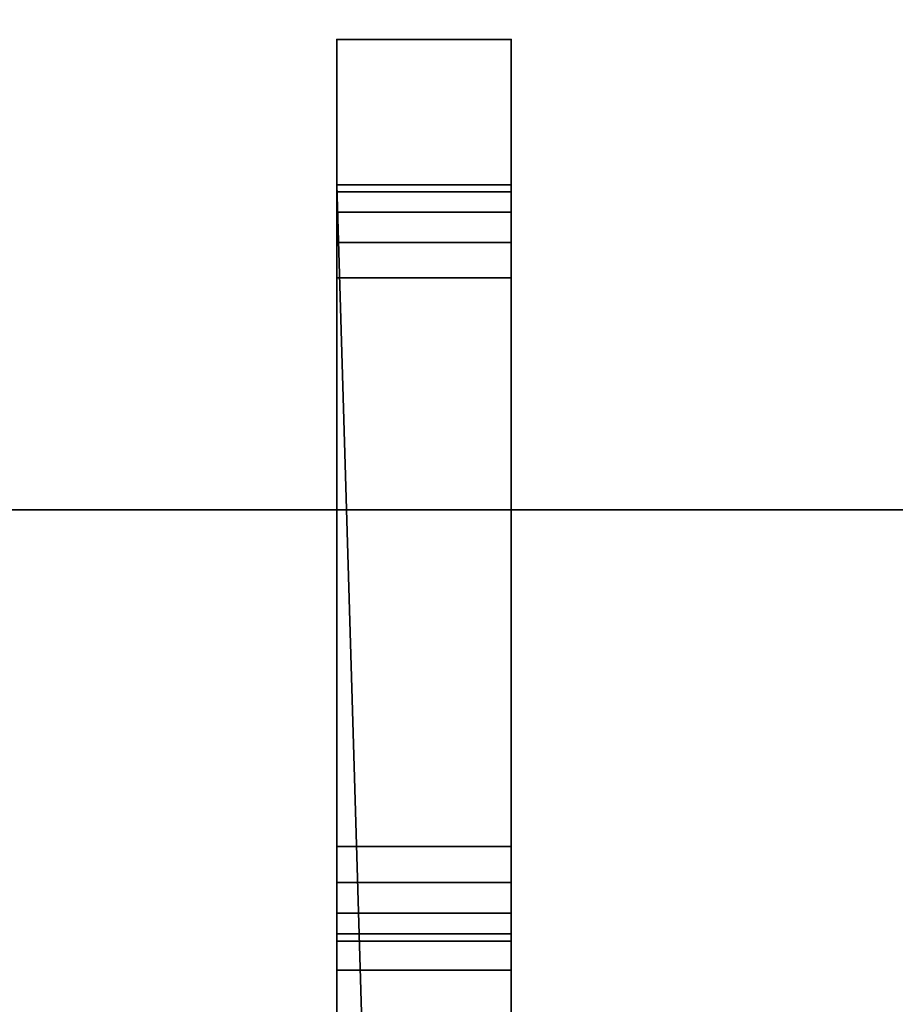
# Model space of a CAD drawing. Header units: millimetres. Extents: x -603 to 3703, y -115 to 193.
# Tile 353 of 656: x 424 to 439, y -27 to -10. Entities that reach past the tile are written whole.
import ezdxf

# ---------------------------------------------------------------- set-up
doc = ezdxf.new("R2010")
doc.units = ezdxf.units.MM
doc.layers.add('151', color=7, linetype='Continuous', true_color=0xffffff)

# ---------------------------------------------------------------- blocks, each defined once
blk = doc.blocks.new('UG_SURFACE_001')
at = {"layer": '151', "color": 252, "linetype": 'Continuous', "lineweight": 35}
for points in [[(603, -18, 2212.25), (603, 174.4, 2212.25), (-603, 174.4, 2212.25), (-603, -18, 2212.25)], [(-453, -18, 2062.25), (-453, 174.4, 2062.25), (453, 174.4, 2062.25), (453, -18, 2062.25)], [(603, -18, 2212.25), (-603, -18, 2212.25), (-453, -18, 2062.25), (453, -18, 2062.25)]]:
    blk.add_3dface(points, dxfattribs=at)
blk = doc.blocks.new('UG_SURFACE_009')
at = {"layer": '151', "color": 252, "linetype": 'Continuous', "lineweight": 35}
for points in [[(-468, -18, 2077.25), (468, -18, 2077.25), (466.5, -18, 2075.75), (-466.5, -18, 2075.75)], [(-468, -18, 2077.25), (-468, -29.92, 2077.25), (468, -29.92, 2077.25), (468, -18, 2077.25)], [(-466.5, -18, 2075.75), (466.5, -18, 2075.75), (466.5, -29.92, 2075.75), (-466.5, -29.92, 2075.75)]]:
    blk.add_3dface(points, dxfattribs=at)
blk = doc.blocks.new('UG_SURFACE_146')
at = {"layer": '151', "color": 252, "linetype": 'Continuous', "lineweight": 35}
for points in [[(429.5, -9.913, 1497.41), (432.5, -9.913, 1497.41), (432.5, -12.413, 1496.5), (429.5, -12.413, 1496.5)], [(429.5, -9.913, 1510.25), (432.5, -9.913, 1510.25), (432.5, -9.913, 1497.41), (429.5, -9.913, 1497.41)], [(429.5, -25.913, 1510.25), (432.5, -25.913, 1510.25), (432.5, -9.913, 1510.25), (429.5, -9.913, 1510.25)], [(429.5, -9.913, 1517.25), (432.5, -9.913, 1517.25), (432.5, -25.913, 1517.25), (429.5, -25.913, 1517.25)], [(429.5, -9.913, 1530.09), (432.5, -9.913, 1530.09), (432.5, -9.913, 1517.25), (429.5, -9.913, 1517.25)], [(429.5, -12.413, 1531), (432.5, -12.413, 1531), (432.5, -9.913, 1530.09), (429.5, -9.913, 1530.09)], [(429.5, -9.913, 1530.09), (429.5, -12.413, 1525), (429.5, -12.535, 1525.612)], [(429.5, -9.913, 1517.25), (429.5, -12.882, 1523.869), (429.5, -12.535, 1524.388)], [(429.5, -12.535, 1524.388), (429.5, -12.413, 1525), (429.5, -9.913, 1530.09), (429.5, -9.913, 1517.25)], [(429.5, -12.535, 1525.612), (429.5, -12.882, 1526.131), (429.5, -9.913, 1530.09)], [(429.5, -9.913, 1510.25), (429.5, -9.913, 1497.41), (429.5, -12.413, 1502.5), (429.5, -12.535, 1503.112)], [(429.5, -9.913, 1497.41), (429.5, -12.882, 1501.369), (429.5, -12.535, 1501.888)], [(429.5, -9.913, 1517.25), (429.5, -13.401, 1523.522), (429.5, -12.882, 1523.869)], [(429.5, -9.913, 1510.25), (429.5, -12.882, 1503.631), (429.5, -13.401, 1503.978)], [(429.5, -12.535, 1501.888), (429.5, -12.413, 1502.5), (429.5, -9.913, 1497.41)], [(429.5, -12.882, 1526.131), (429.5, -13.401, 1526.478), (429.5, -12.413, 1531), (429.5, -9.913, 1530.09)], [(429.5, -23.789, 1523.4), (429.5, -14.013, 1523.4), (429.5, -9.913, 1517.25), (429.5, -25.913, 1517.25)], [(429.5, -12.535, 1503.112), (429.5, -12.882, 1503.631), (429.5, -9.913, 1510.25)], [(429.5, -14.013, 1523.4), (429.5, -13.401, 1523.522), (429.5, -9.913, 1517.25)], [(429.5, -9.913, 1497.41), (429.5, -12.413, 1496.5), (429.5, -13.401, 1501.022), (429.5, -12.882, 1501.369)], [(429.5, -25.913, 1510.25), (429.5, -9.913, 1510.25), (429.5, -13.401, 1503.978), (429.5, -14.013, 1504.1)], [(432.5, -9.913, 1497.41), (432.5, -12.413, 1502.5), (432.5, -12.535, 1501.888)], [(432.5, -9.913, 1510.25), (432.5, -12.882, 1503.631), (432.5, -12.535, 1503.112)], [(432.5, -12.535, 1503.112), (432.5, -12.413, 1502.5), (432.5, -9.913, 1497.41), (432.5, -9.913, 1510.25)], [(432.5, -9.913, 1517.25), (432.5, -9.913, 1530.09), (432.5, -12.413, 1525), (432.5, -12.535, 1524.388)], [(432.5, -9.913, 1530.09), (432.5, -12.882, 1526.131), (432.5, -12.535, 1525.612)], [(432.5, -9.913, 1510.25), (432.5, -13.401, 1503.978), (432.5, -12.882, 1503.631)], [(432.5, -9.913, 1517.25), (432.5, -12.882, 1523.869), (432.5, -13.401, 1523.522)], [(432.5, -12.535, 1525.612), (432.5, -12.413, 1525), (432.5, -9.913, 1530.09)], [(432.5, -12.535, 1501.888), (432.5, -12.882, 1501.369), (432.5, -9.913, 1497.41)], [(432.5, -12.535, 1524.388), (432.5, -12.882, 1523.869), (432.5, -9.913, 1517.25)], [(432.5, -12.882, 1501.369), (432.5, -13.401, 1501.022), (432.5, -12.413, 1496.5), (432.5, -9.913, 1497.41)], [(432.5, -23.789, 1504.1), (432.5, -14.013, 1504.1), (432.5, -9.913, 1510.25), (432.5, -25.913, 1510.25)], [(432.5, -9.913, 1530.09), (432.5, -12.413, 1531), (432.5, -13.401, 1526.478), (432.5, -12.882, 1526.131)], [(432.5, -14.013, 1504.1), (432.5, -13.401, 1503.978), (432.5, -9.913, 1510.25)], [(432.5, -25.913, 1517.25), (432.5, -9.913, 1517.25), (432.5, -13.401, 1523.522), (432.5, -14.013, 1523.4)], [(429.5, -12.413, 1496.5), (432.5, -12.413, 1496.5), (432.5, -36.565, 1496.5), (430.216, -36.454, 1496.5)], [(430.216, -36.454, 1496.5), (429.5, -36.565, 1496.5), (429.5, -12.413, 1496.5)], [(429.5, -12.413, 1531), (429.5, -36.565, 1531), (430.216, -36.454, 1531)], [(430.216, -36.454, 1531), (432.5, -36.565, 1531), (432.5, -12.413, 1531), (429.5, -12.413, 1531)], [(429.5, -23.789, 1500.9), (429.5, -14.013, 1500.9), (429.5, -12.413, 1496.5), (429.5, -36.565, 1496.5)], [(429.5, -36.565, 1531), (429.5, -12.413, 1531), (429.5, -14.013, 1526.6), (429.5, -23.789, 1526.6)], [(429.5, -14.013, 1500.9), (429.5, -13.401, 1501.022), (429.5, -12.413, 1496.5)], [(429.5, -13.401, 1526.478), (429.5, -14.013, 1526.6), (429.5, -12.413, 1531)], [(429.5, -12.413, 1525), (432.5, -12.413, 1525), (432.5, -12.535, 1525.612), (429.5, -12.535, 1525.612)], [(429.5, -12.535, 1524.388), (432.5, -12.535, 1524.388), (432.5, -12.413, 1525), (429.5, -12.413, 1525)], [(429.5, -12.413, 1502.5), (432.5, -12.413, 1502.5), (432.5, -12.535, 1503.112), (429.5, -12.535, 1503.112)], [(429.5, -12.535, 1501.888), (432.5, -12.535, 1501.888), (432.5, -12.413, 1502.5), (429.5, -12.413, 1502.5)], [(432.5, -23.789, 1526.6), (432.5, -14.013, 1526.6), (432.5, -12.413, 1531), (432.5, -36.565, 1531)], [(432.5, -14.013, 1526.6), (432.5, -13.401, 1526.478), (432.5, -12.413, 1531)], [(432.5, -13.401, 1501.022), (432.5, -14.013, 1500.9), (432.5, -12.413, 1496.5)], [(432.5, -36.565, 1496.5), (432.5, -12.413, 1496.5), (432.5, -14.013, 1500.9), (432.5, -23.789, 1500.9)], [(429.5, -12.535, 1525.612), (432.5, -12.535, 1525.612), (432.5, -12.882, 1526.131), (429.5, -12.882, 1526.131)], [(429.5, -12.882, 1523.869), (432.5, -12.882, 1523.869), (432.5, -12.535, 1524.388), (429.5, -12.535, 1524.388)], [(429.5, -12.535, 1503.112), (432.5, -12.535, 1503.112), (432.5, -12.882, 1503.631), (429.5, -12.882, 1503.631)], [(429.5, -12.882, 1501.369), (432.5, -12.882, 1501.369), (432.5, -12.535, 1501.888), (429.5, -12.535, 1501.888)], [(429.5, -12.882, 1526.131), (432.5, -12.882, 1526.131), (432.5, -13.401, 1526.478), (429.5, -13.401, 1526.478)], [(429.5, -13.401, 1523.522), (432.5, -13.401, 1523.522), (432.5, -12.882, 1523.869), (429.5, -12.882, 1523.869)], [(429.5, -12.882, 1503.631), (432.5, -12.882, 1503.631), (432.5, -13.401, 1503.978), (429.5, -13.401, 1503.978)], [(429.5, -13.401, 1501.022), (432.5, -13.401, 1501.022), (432.5, -12.882, 1501.369), (429.5, -12.882, 1501.369)], [(429.5, -13.401, 1526.478), (432.5, -13.401, 1526.478), (432.5, -14.013, 1526.6), (429.5, -14.013, 1526.6)], [(429.5, -14.013, 1523.4), (432.5, -14.013, 1523.4), (432.5, -13.401, 1523.522), (429.5, -13.401, 1523.522)], [(429.5, -13.401, 1503.978), (432.5, -13.401, 1503.978), (432.5, -14.013, 1504.1), (429.5, -14.013, 1504.1)], [(429.5, -14.013, 1500.9), (432.5, -14.013, 1500.9), (432.5, -13.401, 1501.022), (429.5, -13.401, 1501.022)], [(429.5, -14.013, 1504.1), (429.5, -27.252, 1510.516), (429.5, -25.913, 1510.25)], [(429.5, -27.252, 1510.516), (429.5, -14.013, 1504.1), (429.5, -23.789, 1504.1)], [(429.5, -14.013, 1526.6), (432.5, -14.013, 1526.6), (432.5, -23.789, 1526.6), (429.5, -23.789, 1526.6)], [(429.5, -14.013, 1504.1), (432.5, -14.013, 1504.1), (432.5, -23.789, 1504.1), (429.5, -23.789, 1504.1)], [(429.5, -23.789, 1500.9), (432.5, -23.789, 1500.9), (432.5, -14.013, 1500.9), (429.5, -14.013, 1500.9)], [(429.5, -23.789, 1523.4), (432.5, -23.789, 1523.4), (432.5, -14.013, 1523.4), (429.5, -14.013, 1523.4)], [(432.5, -14.013, 1523.4), (432.5, -27.252, 1516.984), (432.5, -25.913, 1517.25)], [(432.5, -27.252, 1516.984), (432.5, -14.013, 1523.4), (432.5, -23.789, 1523.4)], [(429.5, -25.913, 1517.25), (429.5, -24.409, 1523.515), (429.5, -23.789, 1523.4)], [(429.5, -36.565, 1496.5), (429.5, -24.409, 1501.015), (429.5, -23.789, 1500.9)], [(429.5, -23.789, 1504.1), (429.5, -24.409, 1503.985), (429.5, -28.388, 1511.275), (429.5, -27.252, 1510.516)], [(429.5, -23.789, 1526.6), (429.5, -24.409, 1526.485), (429.5, -36.565, 1531)], [(429.5, -24.409, 1523.515), (432.5, -24.409, 1523.515), (432.5, -23.789, 1523.4), (429.5, -23.789, 1523.4)], [(429.5, -23.789, 1526.6), (432.5, -23.789, 1526.6), (432.5, -24.409, 1526.485), (429.5, -24.409, 1526.485)], [(429.5, -24.409, 1501.015), (432.5, -24.409, 1501.015), (432.5, -23.789, 1500.9), (429.5, -23.789, 1500.9)], [(429.5, -23.789, 1504.1), (432.5, -23.789, 1504.1), (432.5, -24.409, 1503.985), (429.5, -24.409, 1503.985)], [(432.5, -25.913, 1510.25), (432.5, -24.409, 1503.985), (432.5, -23.789, 1504.1)], [(432.5, -36.565, 1531), (432.5, -24.409, 1526.485), (432.5, -23.789, 1526.6)], [(432.5, -23.789, 1523.4), (432.5, -24.409, 1523.515), (432.5, -28.388, 1516.225), (432.5, -27.252, 1516.984)], [(432.5, -23.789, 1500.9), (432.5, -24.409, 1501.015), (432.5, -36.565, 1496.5)], [(429.5, -24.936, 1523.86), (429.5, -24.409, 1523.515), (429.5, -25.913, 1517.25), (429.5, -27.252, 1516.984)], [(429.5, -29.147, 1512.411), (429.5, -24.409, 1503.985), (429.5, -24.936, 1503.64)], [(429.5, -36.565, 1531), (429.5, -24.409, 1526.485), (429.5, -24.936, 1526.14)], [(429.5, -24.409, 1503.985), (429.5, -29.147, 1512.411), (429.5, -28.388, 1511.275)], [(429.5, -24.936, 1501.36), (429.5, -24.409, 1501.015), (429.5, -36.565, 1496.5)], [(429.5, -24.936, 1523.86), (432.5, -24.936, 1523.86), (432.5, -24.409, 1523.515), (429.5, -24.409, 1523.515)], [(429.5, -24.409, 1526.485), (432.5, -24.409, 1526.485), (432.5, -24.936, 1526.14), (429.5, -24.936, 1526.14)], [(429.5, -24.936, 1501.36), (432.5, -24.936, 1501.36), (432.5, -24.409, 1501.015), (429.5, -24.409, 1501.015)], [(429.5, -24.409, 1503.985), (432.5, -24.409, 1503.985), (432.5, -24.936, 1503.64), (429.5, -24.936, 1503.64)], [(432.5, -24.936, 1503.64), (432.5, -24.409, 1503.985), (432.5, -25.913, 1510.25), (432.5, -27.252, 1510.516)], [(432.5, -29.147, 1515.089), (432.5, -24.409, 1523.515), (432.5, -24.936, 1523.86)], [(432.5, -36.565, 1496.5), (432.5, -24.409, 1501.015), (432.5, -24.936, 1501.36)], [(432.5, -24.409, 1523.515), (432.5, -29.147, 1515.089), (432.5, -28.388, 1516.225)], [(432.5, -24.936, 1526.14), (432.5, -24.409, 1526.485), (432.5, -36.565, 1531)], [(429.5, -24.936, 1523.86), (429.5, -27.252, 1516.984), (429.5, -28.388, 1516.225)], [(429.5, -29.147, 1515.089), (429.5, -25.289, 1524.382), (429.5, -24.936, 1523.86)], [(429.5, -24.936, 1503.64), (429.5, -25.289, 1503.118), (429.5, -29.147, 1512.411)], [(429.5, -36.565, 1496.5), (429.5, -25.289, 1501.882), (429.5, -24.936, 1501.36)], [(429.5, -24.936, 1526.14), (429.5, -25.289, 1525.618), (429.5, -36.565, 1531)], [(429.5, -28.388, 1516.225), (429.5, -29.147, 1515.089), (429.5, -24.936, 1523.86)], [(429.5, -25.289, 1524.382), (432.5, -25.289, 1524.382), (432.5, -24.936, 1523.86), (429.5, -24.936, 1523.86)], [(429.5, -24.936, 1526.14), (432.5, -24.936, 1526.14), (432.5, -25.289, 1525.618), (429.5, -25.289, 1525.618)], [(429.5, -25.289, 1501.882), (432.5, -25.289, 1501.882), (432.5, -24.936, 1501.36), (429.5, -24.936, 1501.36)], [(429.5, -24.936, 1503.64), (432.5, -24.936, 1503.64), (432.5, -25.289, 1503.118), (429.5, -25.289, 1503.118)], [(432.5, -24.936, 1503.64), (432.5, -27.252, 1510.516), (432.5, -28.388, 1511.275)], [(432.5, -29.147, 1512.411), (432.5, -25.289, 1503.118), (432.5, -24.936, 1503.64)], [(432.5, -36.565, 1531), (432.5, -25.289, 1525.618), (432.5, -24.936, 1526.14)], [(432.5, -24.936, 1523.86), (432.5, -25.289, 1524.382), (432.5, -29.147, 1515.089)], [(432.5, -24.936, 1501.36), (432.5, -25.289, 1501.882), (432.5, -36.565, 1496.5)], [(432.5, -28.388, 1511.275), (432.5, -29.147, 1512.411), (432.5, -24.936, 1503.64)], [(429.5, -36.565, 1531), (429.5, -25.413, 1525), (429.5, -25.289, 1524.382), (429.5, -29.147, 1515.089)], [(429.5, -29.147, 1512.411), (429.5, -25.289, 1503.118), (429.5, -25.413, 1502.5), (429.5, -36.565, 1496.5)], [(429.5, -36.565, 1496.5), (429.5, -25.413, 1502.5), (429.5, -25.289, 1501.882)], [(429.5, -25.289, 1525.618), (429.5, -25.413, 1525), (429.5, -36.565, 1531)], [(429.5, -25.413, 1525), (432.5, -25.413, 1525), (432.5, -25.289, 1524.382), (429.5, -25.289, 1524.382)], [(429.5, -25.289, 1525.618), (432.5, -25.289, 1525.618), (432.5, -25.413, 1525), (429.5, -25.413, 1525)], [(429.5, -25.413, 1502.5), (432.5, -25.413, 1502.5), (432.5, -25.289, 1501.882), (429.5, -25.289, 1501.882)], [(429.5, -25.289, 1503.118), (432.5, -25.289, 1503.118), (432.5, -25.413, 1502.5), (429.5, -25.413, 1502.5)], [(432.5, -36.565, 1496.5), (432.5, -25.413, 1502.5), (432.5, -25.289, 1503.118), (432.5, -29.147, 1512.411)], [(432.5, -29.147, 1515.089), (432.5, -25.289, 1524.382), (432.5, -25.413, 1525), (432.5, -36.565, 1531)], [(432.5, -36.565, 1531), (432.5, -25.413, 1525), (432.5, -25.289, 1525.618)], [(432.5, -25.289, 1501.882), (432.5, -25.413, 1502.5), (432.5, -36.565, 1496.5)], [(429.5, -27.252, 1510.516), (432.5, -27.252, 1510.516), (432.5, -25.913, 1510.25), (429.5, -25.913, 1510.25)], [(429.5, -25.913, 1517.25), (432.5, -25.913, 1517.25), (432.5, -27.252, 1516.984), (429.5, -27.252, 1516.984)]]:
    blk.add_3dface(points, dxfattribs=at)
blk = doc.blocks.new('UG_SURFACE_149')
at = {"layer": '151', "color": 252, "linetype": 'Continuous', "lineweight": 35}
for points in [[(429.5, -9.913, 1747.41), (432.5, -9.913, 1747.41), (432.5, -12.413, 1746.5), (429.5, -12.413, 1746.5)], [(429.5, -9.913, 1760.25), (432.5, -9.913, 1760.25), (432.5, -9.913, 1747.41), (429.5, -9.913, 1747.41)], [(429.5, -25.913, 1760.25), (432.5, -25.913, 1760.25), (432.5, -9.913, 1760.25), (429.5, -9.913, 1760.25)], [(429.5, -9.913, 1767.25), (432.5, -9.913, 1767.25), (432.5, -25.913, 1767.25), (429.5, -25.913, 1767.25)], [(429.5, -9.913, 1780.09), (432.5, -9.913, 1780.09), (432.5, -9.913, 1767.25), (429.5, -9.913, 1767.25)], [(429.5, -12.413, 1781), (432.5, -12.413, 1781), (432.5, -9.913, 1780.09), (429.5, -9.913, 1780.09)], [(429.5, -9.913, 1780.09), (429.5, -12.413, 1775), (429.5, -12.535, 1775.612)], [(429.5, -9.913, 1767.25), (429.5, -12.882, 1773.869), (429.5, -12.535, 1774.388)], [(429.5, -12.535, 1774.388), (429.5, -12.413, 1775), (429.5, -9.913, 1780.09), (429.5, -9.913, 1767.25)], [(429.5, -12.535, 1775.612), (429.5, -12.882, 1776.131), (429.5, -9.913, 1780.09)], [(429.5, -9.913, 1760.25), (429.5, -9.913, 1747.41), (429.5, -12.413, 1752.5), (429.5, -12.535, 1753.112)], [(429.5, -9.913, 1747.41), (429.5, -12.882, 1751.369), (429.5, -12.535, 1751.888)], [(429.5, -9.913, 1767.25), (429.5, -13.401, 1773.522), (429.5, -12.882, 1773.869)], [(429.5, -9.913, 1760.25), (429.5, -12.882, 1753.631), (429.5, -13.401, 1753.978)], [(429.5, -12.535, 1751.888), (429.5, -12.413, 1752.5), (429.5, -9.913, 1747.41)], [(429.5, -12.882, 1776.131), (429.5, -13.401, 1776.478), (429.5, -12.413, 1781), (429.5, -9.913, 1780.09)], [(429.5, -23.789, 1773.4), (429.5, -14.013, 1773.4), (429.5, -9.913, 1767.25), (429.5, -25.913, 1767.25)], [(429.5, -12.535, 1753.112), (429.5, -12.882, 1753.631), (429.5, -9.913, 1760.25)], [(429.5, -14.013, 1773.4), (429.5, -13.401, 1773.522), (429.5, -9.913, 1767.25)], [(429.5, -9.913, 1747.41), (429.5, -12.413, 1746.5), (429.5, -13.401, 1751.022), (429.5, -12.882, 1751.369)], [(429.5, -25.913, 1760.25), (429.5, -9.913, 1760.25), (429.5, -13.401, 1753.978), (429.5, -14.013, 1754.1)], [(432.5, -9.913, 1747.41), (432.5, -12.413, 1752.5), (432.5, -12.535, 1751.888)], [(432.5, -9.913, 1760.25), (432.5, -12.882, 1753.631), (432.5, -12.535, 1753.112)], [(432.5, -12.535, 1753.112), (432.5, -12.413, 1752.5), (432.5, -9.913, 1747.41), (432.5, -9.913, 1760.25)], [(432.5, -9.913, 1767.25), (432.5, -9.913, 1780.09), (432.5, -12.413, 1775), (432.5, -12.535, 1774.388)], [(432.5, -9.913, 1780.09), (432.5, -12.882, 1776.131), (432.5, -12.535, 1775.612)], [(432.5, -9.913, 1760.25), (432.5, -13.401, 1753.978), (432.5, -12.882, 1753.631)], [(432.5, -9.913, 1767.25), (432.5, -12.882, 1773.869), (432.5, -13.401, 1773.522)], [(432.5, -12.535, 1775.612), (432.5, -12.413, 1775), (432.5, -9.913, 1780.09)], [(432.5, -12.535, 1751.888), (432.5, -12.882, 1751.369), (432.5, -9.913, 1747.41)], [(432.5, -12.535, 1774.388), (432.5, -12.882, 1773.869), (432.5, -9.913, 1767.25)], [(432.5, -12.882, 1751.369), (432.5, -13.401, 1751.022), (432.5, -12.413, 1746.5), (432.5, -9.913, 1747.41)], [(432.5, -23.789, 1754.1), (432.5, -14.013, 1754.1), (432.5, -9.913, 1760.25), (432.5, -25.913, 1760.25)], [(432.5, -9.913, 1780.09), (432.5, -12.413, 1781), (432.5, -13.401, 1776.478), (432.5, -12.882, 1776.131)], [(432.5, -14.013, 1754.1), (432.5, -13.401, 1753.978), (432.5, -9.913, 1760.25)], [(432.5, -25.913, 1767.25), (432.5, -9.913, 1767.25), (432.5, -13.401, 1773.522), (432.5, -14.013, 1773.4)], [(429.5, -12.413, 1746.5), (432.5, -12.413, 1746.5), (432.5, -36.565, 1746.5), (430.216, -36.454, 1746.5)], [(430.216, -36.454, 1746.5), (429.5, -36.565, 1746.5), (429.5, -12.413, 1746.5)], [(429.5, -12.413, 1781), (429.5, -36.565, 1781), (430.216, -36.454, 1781)], [(430.216, -36.454, 1781), (432.5, -36.565, 1781), (432.5, -12.413, 1781), (429.5, -12.413, 1781)], [(429.5, -23.789, 1750.9), (429.5, -14.013, 1750.9), (429.5, -12.413, 1746.5), (429.5, -36.565, 1746.5)], [(429.5, -36.565, 1781), (429.5, -12.413, 1781), (429.5, -14.013, 1776.6), (429.5, -23.789, 1776.6)], [(429.5, -14.013, 1750.9), (429.5, -13.401, 1751.022), (429.5, -12.413, 1746.5)], [(429.5, -13.401, 1776.478), (429.5, -14.013, 1776.6), (429.5, -12.413, 1781)], [(429.5, -12.413, 1775), (432.5, -12.413, 1775), (432.5, -12.535, 1775.612), (429.5, -12.535, 1775.612)], [(429.5, -12.535, 1774.388), (432.5, -12.535, 1774.388), (432.5, -12.413, 1775), (429.5, -12.413, 1775)], [(429.5, -12.413, 1752.5), (432.5, -12.413, 1752.5), (432.5, -12.535, 1753.112), (429.5, -12.535, 1753.112)], [(429.5, -12.535, 1751.888), (432.5, -12.535, 1751.888), (432.5, -12.413, 1752.5), (429.5, -12.413, 1752.5)], [(432.5, -23.789, 1776.6), (432.5, -14.013, 1776.6), (432.5, -12.413, 1781), (432.5, -36.565, 1781)], [(432.5, -14.013, 1776.6), (432.5, -13.401, 1776.478), (432.5, -12.413, 1781)], [(432.5, -13.401, 1751.022), (432.5, -14.013, 1750.9), (432.5, -12.413, 1746.5)], [(432.5, -36.565, 1746.5), (432.5, -12.413, 1746.5), (432.5, -14.013, 1750.9), (432.5, -23.789, 1750.9)], [(429.5, -12.535, 1775.612), (432.5, -12.535, 1775.612), (432.5, -12.882, 1776.131), (429.5, -12.882, 1776.131)], [(429.5, -12.882, 1773.869), (432.5, -12.882, 1773.869), (432.5, -12.535, 1774.388), (429.5, -12.535, 1774.388)], [(429.5, -12.535, 1753.112), (432.5, -12.535, 1753.112), (432.5, -12.882, 1753.631), (429.5, -12.882, 1753.631)], [(429.5, -12.882, 1751.369), (432.5, -12.882, 1751.369), (432.5, -12.535, 1751.888), (429.5, -12.535, 1751.888)], [(429.5, -12.882, 1776.131), (432.5, -12.882, 1776.131), (432.5, -13.401, 1776.478), (429.5, -13.401, 1776.478)], [(429.5, -13.401, 1773.522), (432.5, -13.401, 1773.522), (432.5, -12.882, 1773.869), (429.5, -12.882, 1773.869)], [(429.5, -12.882, 1753.631), (432.5, -12.882, 1753.631), (432.5, -13.401, 1753.978), (429.5, -13.401, 1753.978)], [(429.5, -13.401, 1751.022), (432.5, -13.401, 1751.022), (432.5, -12.882, 1751.369), (429.5, -12.882, 1751.369)], [(429.5, -13.401, 1776.478), (432.5, -13.401, 1776.478), (432.5, -14.013, 1776.6), (429.5, -14.013, 1776.6)], [(429.5, -14.013, 1773.4), (432.5, -14.013, 1773.4), (432.5, -13.401, 1773.522), (429.5, -13.401, 1773.522)], [(429.5, -13.401, 1753.978), (432.5, -13.401, 1753.978), (432.5, -14.013, 1754.1), (429.5, -14.013, 1754.1)], [(429.5, -14.013, 1750.9), (432.5, -14.013, 1750.9), (432.5, -13.401, 1751.022), (429.5, -13.401, 1751.022)], [(429.5, -14.013, 1754.1), (429.5, -27.252, 1760.516), (429.5, -25.913, 1760.25)], [(429.5, -27.252, 1760.516), (429.5, -14.013, 1754.1), (429.5, -23.789, 1754.1)], [(429.5, -14.013, 1776.6), (432.5, -14.013, 1776.6), (432.5, -23.789, 1776.6), (429.5, -23.789, 1776.6)], [(429.5, -14.013, 1754.1), (432.5, -14.013, 1754.1), (432.5, -23.789, 1754.1), (429.5, -23.789, 1754.1)], [(429.5, -23.789, 1750.9), (432.5, -23.789, 1750.9), (432.5, -14.013, 1750.9), (429.5, -14.013, 1750.9)], [(429.5, -23.789, 1773.4), (432.5, -23.789, 1773.4), (432.5, -14.013, 1773.4), (429.5, -14.013, 1773.4)], [(432.5, -14.013, 1773.4), (432.5, -27.252, 1766.984), (432.5, -25.913, 1767.25)], [(432.5, -27.252, 1766.984), (432.5, -14.013, 1773.4), (432.5, -23.789, 1773.4)], [(429.5, -25.913, 1767.25), (429.5, -24.409, 1773.515), (429.5, -23.789, 1773.4)], [(429.5, -36.565, 1746.5), (429.5, -24.409, 1751.015), (429.5, -23.789, 1750.9)], [(429.5, -23.789, 1754.1), (429.5, -24.409, 1753.985), (429.5, -28.388, 1761.275), (429.5, -27.252, 1760.516)], [(429.5, -23.789, 1776.6), (429.5, -24.409, 1776.485), (429.5, -36.565, 1781)], [(429.5, -24.409, 1773.515), (432.5, -24.409, 1773.515), (432.5, -23.789, 1773.4), (429.5, -23.789, 1773.4)], [(429.5, -23.789, 1776.6), (432.5, -23.789, 1776.6), (432.5, -24.409, 1776.485), (429.5, -24.409, 1776.485)], [(429.5, -24.409, 1751.015), (432.5, -24.409, 1751.015), (432.5, -23.789, 1750.9), (429.5, -23.789, 1750.9)], [(429.5, -23.789, 1754.1), (432.5, -23.789, 1754.1), (432.5, -24.409, 1753.985), (429.5, -24.409, 1753.985)], [(432.5, -25.913, 1760.25), (432.5, -24.409, 1753.985), (432.5, -23.789, 1754.1)], [(432.5, -36.565, 1781), (432.5, -24.409, 1776.485), (432.5, -23.789, 1776.6)], [(432.5, -23.789, 1773.4), (432.5, -24.409, 1773.515), (432.5, -28.388, 1766.225), (432.5, -27.252, 1766.984)], [(432.5, -23.789, 1750.9), (432.5, -24.409, 1751.015), (432.5, -36.565, 1746.5)], [(429.5, -24.936, 1773.86), (429.5, -24.409, 1773.515), (429.5, -25.913, 1767.25), (429.5, -27.252, 1766.984)], [(429.5, -29.147, 1762.411), (429.5, -24.409, 1753.985), (429.5, -24.936, 1753.64)], [(429.5, -36.565, 1781), (429.5, -24.409, 1776.485), (429.5, -24.936, 1776.14)], [(429.5, -24.409, 1753.985), (429.5, -29.147, 1762.411), (429.5, -28.388, 1761.275)], [(429.5, -24.936, 1751.36), (429.5, -24.409, 1751.015), (429.5, -36.565, 1746.5)], [(429.5, -24.936, 1773.86), (432.5, -24.936, 1773.86), (432.5, -24.409, 1773.515), (429.5, -24.409, 1773.515)], [(429.5, -24.409, 1776.485), (432.5, -24.409, 1776.485), (432.5, -24.936, 1776.14), (429.5, -24.936, 1776.14)], [(429.5, -24.936, 1751.36), (432.5, -24.936, 1751.36), (432.5, -24.409, 1751.015), (429.5, -24.409, 1751.015)], [(429.5, -24.409, 1753.985), (432.5, -24.409, 1753.985), (432.5, -24.936, 1753.64), (429.5, -24.936, 1753.64)], [(432.5, -24.936, 1753.64), (432.5, -24.409, 1753.985), (432.5, -25.913, 1760.25), (432.5, -27.252, 1760.516)], [(432.5, -29.147, 1765.089), (432.5, -24.409, 1773.515), (432.5, -24.936, 1773.86)], [(432.5, -36.565, 1746.5), (432.5, -24.409, 1751.015), (432.5, -24.936, 1751.36)], [(432.5, -24.409, 1773.515), (432.5, -29.147, 1765.089), (432.5, -28.388, 1766.225)], [(432.5, -24.936, 1776.14), (432.5, -24.409, 1776.485), (432.5, -36.565, 1781)], [(429.5, -24.936, 1773.86), (429.5, -27.252, 1766.984), (429.5, -28.388, 1766.225)], [(429.5, -29.147, 1765.089), (429.5, -25.289, 1774.382), (429.5, -24.936, 1773.86)], [(429.5, -24.936, 1753.64), (429.5, -25.289, 1753.118), (429.5, -29.147, 1762.411)], [(429.5, -36.565, 1746.5), (429.5, -25.289, 1751.882), (429.5, -24.936, 1751.36)], [(429.5, -24.936, 1776.14), (429.5, -25.289, 1775.618), (429.5, -36.565, 1781)], [(429.5, -28.388, 1766.225), (429.5, -29.147, 1765.089), (429.5, -24.936, 1773.86)], [(429.5, -25.289, 1774.382), (432.5, -25.289, 1774.382), (432.5, -24.936, 1773.86), (429.5, -24.936, 1773.86)], [(429.5, -24.936, 1776.14), (432.5, -24.936, 1776.14), (432.5, -25.289, 1775.618), (429.5, -25.289, 1775.618)], [(429.5, -25.289, 1751.882), (432.5, -25.289, 1751.882), (432.5, -24.936, 1751.36), (429.5, -24.936, 1751.36)], [(429.5, -24.936, 1753.64), (432.5, -24.936, 1753.64), (432.5, -25.289, 1753.118), (429.5, -25.289, 1753.118)], [(432.5, -24.936, 1753.64), (432.5, -27.252, 1760.516), (432.5, -28.388, 1761.275)], [(432.5, -29.147, 1762.411), (432.5, -25.289, 1753.118), (432.5, -24.936, 1753.64)], [(432.5, -36.565, 1781), (432.5, -25.289, 1775.618), (432.5, -24.936, 1776.14)], [(432.5, -24.936, 1773.86), (432.5, -25.289, 1774.382), (432.5, -29.147, 1765.089)], [(432.5, -24.936, 1751.36), (432.5, -25.289, 1751.882), (432.5, -36.565, 1746.5)], [(432.5, -28.388, 1761.275), (432.5, -29.147, 1762.411), (432.5, -24.936, 1753.64)], [(429.5, -36.565, 1781), (429.5, -25.413, 1775), (429.5, -25.289, 1774.382), (429.5, -29.147, 1765.089)], [(429.5, -29.147, 1762.411), (429.5, -25.289, 1753.118), (429.5, -25.413, 1752.5), (429.5, -36.565, 1746.5)], [(429.5, -36.565, 1746.5), (429.5, -25.413, 1752.5), (429.5, -25.289, 1751.882)], [(429.5, -25.289, 1775.618), (429.5, -25.413, 1775), (429.5, -36.565, 1781)], [(429.5, -25.413, 1775), (432.5, -25.413, 1775), (432.5, -25.289, 1774.382), (429.5, -25.289, 1774.382)], [(429.5, -25.289, 1775.618), (432.5, -25.289, 1775.618), (432.5, -25.413, 1775), (429.5, -25.413, 1775)], [(429.5, -25.413, 1752.5), (432.5, -25.413, 1752.5), (432.5, -25.289, 1751.882), (429.5, -25.289, 1751.882)], [(429.5, -25.289, 1753.118), (432.5, -25.289, 1753.118), (432.5, -25.413, 1752.5), (429.5, -25.413, 1752.5)], [(432.5, -36.565, 1746.5), (432.5, -25.413, 1752.5), (432.5, -25.289, 1753.118), (432.5, -29.147, 1762.411)], [(432.5, -29.147, 1765.089), (432.5, -25.289, 1774.382), (432.5, -25.413, 1775), (432.5, -36.565, 1781)], [(432.5, -36.565, 1781), (432.5, -25.413, 1775), (432.5, -25.289, 1775.618)], [(432.5, -25.289, 1751.882), (432.5, -25.413, 1752.5), (432.5, -36.565, 1746.5)], [(429.5, -27.252, 1760.516), (432.5, -27.252, 1760.516), (432.5, -25.913, 1760.25), (429.5, -25.913, 1760.25)], [(429.5, -25.913, 1767.25), (432.5, -25.913, 1767.25), (432.5, -27.252, 1766.984), (429.5, -27.252, 1766.984)]]:
    blk.add_3dface(points, dxfattribs=at)
blk = doc.blocks.new('UG_SURFACE_152')
at = {"layer": '151', "color": 252, "linetype": 'Continuous', "lineweight": 35}
for points in [[(429.5, -9.913, 312.41), (432.5, -9.913, 312.41), (432.5, -12.413, 311.5), (429.5, -12.413, 311.5)], [(429.5, -9.913, 325.25), (432.5, -9.913, 325.25), (432.5, -9.913, 312.41), (429.5, -9.913, 312.41)], [(429.5, -25.913, 325.25), (432.5, -25.913, 325.25), (432.5, -9.913, 325.25), (429.5, -9.913, 325.25)], [(429.5, -9.913, 332.25), (432.5, -9.913, 332.25), (432.5, -25.913, 332.25), (429.5, -25.913, 332.25)], [(429.5, -9.913, 345.09), (432.5, -9.913, 345.09), (432.5, -9.913, 332.25), (429.5, -9.913, 332.25)], [(429.5, -12.413, 346), (432.5, -12.413, 346), (432.5, -9.913, 345.09), (429.5, -9.913, 345.09)], [(429.5, -9.913, 325.25), (429.5, -9.913, 312.41), (429.5, -12.413, 317.5), (429.5, -12.535, 318.112)], [(429.5, -9.913, 312.41), (429.5, -12.882, 316.369), (429.5, -12.535, 316.888)], [(429.5, -12.535, 316.888), (429.5, -12.413, 317.5), (429.5, -9.913, 312.41)], [(429.5, -9.913, 345.09), (429.5, -12.413, 340), (429.5, -12.535, 340.612)], [(429.5, -9.913, 332.25), (429.5, -12.882, 338.869), (429.5, -12.535, 339.388)], [(429.5, -23.789, 338.4), (429.5, -14.013, 338.4), (429.5, -9.913, 332.25), (429.5, -25.913, 332.25)], [(429.5, -9.913, 325.25), (429.5, -12.882, 318.631), (429.5, -13.401, 318.978)], [(429.5, -13.401, 316.022), (429.5, -12.882, 316.369), (429.5, -9.913, 312.41), (429.5, -12.413, 311.5)], [(429.5, -12.413, 346), (429.5, -9.913, 345.09), (429.5, -12.882, 341.131), (429.5, -13.401, 341.478)], [(429.5, -12.535, 339.388), (429.5, -12.413, 340), (429.5, -9.913, 345.09), (429.5, -9.913, 332.25)], [(429.5, -14.013, 338.4), (429.5, -13.401, 338.522), (429.5, -9.913, 332.25)], [(429.5, -12.535, 318.112), (429.5, -12.882, 318.631), (429.5, -9.913, 325.25)], [(429.5, -12.535, 340.612), (429.5, -12.882, 341.131), (429.5, -9.913, 345.09)], [(429.5, -13.401, 338.522), (429.5, -12.882, 338.869), (429.5, -9.913, 332.25)], [(429.5, -25.913, 325.25), (429.5, -9.913, 325.25), (429.5, -13.401, 318.978), (429.5, -14.013, 319.1)], [(432.5, -9.913, 332.25), (432.5, -9.913, 345.09), (432.5, -12.413, 340), (432.5, -12.535, 339.388)], [(432.5, -9.913, 345.09), (432.5, -12.882, 341.131), (432.5, -12.535, 340.612)], [(432.5, -9.913, 332.25), (432.5, -12.882, 338.869), (432.5, -13.401, 338.522)], [(432.5, -12.535, 340.612), (432.5, -12.413, 340), (432.5, -9.913, 345.09)], [(432.5, -9.913, 312.41), (432.5, -12.413, 317.5), (432.5, -12.535, 316.888)], [(432.5, -9.913, 325.25), (432.5, -12.882, 318.631), (432.5, -12.535, 318.112)], [(432.5, -23.789, 319.1), (432.5, -14.013, 319.1), (432.5, -9.913, 325.25), (432.5, -25.913, 325.25)], [(432.5, -12.535, 339.388), (432.5, -12.882, 338.869), (432.5, -9.913, 332.25)], [(432.5, -12.413, 311.5), (432.5, -9.913, 312.41), (432.5, -12.882, 316.369), (432.5, -13.401, 316.022)], [(432.5, -12.535, 318.112), (432.5, -12.413, 317.5), (432.5, -9.913, 312.41), (432.5, -9.913, 325.25)], [(432.5, -14.013, 319.1), (432.5, -13.401, 318.978), (432.5, -9.913, 325.25)], [(432.5, -13.401, 341.478), (432.5, -12.882, 341.131), (432.5, -9.913, 345.09), (432.5, -12.413, 346)], [(432.5, -12.535, 316.888), (432.5, -12.882, 316.369), (432.5, -9.913, 312.41)], [(432.5, -13.401, 318.978), (432.5, -12.882, 318.631), (432.5, -9.913, 325.25)], [(432.5, -25.913, 332.25), (432.5, -9.913, 332.25), (432.5, -13.401, 338.522), (432.5, -14.013, 338.4)], [(429.5, -12.413, 311.5), (432.5, -12.413, 311.5), (432.5, -36.565, 311.5), (430.216, -36.454, 311.5)], [(430.216, -36.454, 311.5), (429.5, -36.565, 311.5), (429.5, -12.413, 311.5)], [(429.5, -12.413, 346), (429.5, -36.565, 346), (430.216, -36.454, 346)], [(430.216, -36.454, 346), (432.5, -36.565, 346), (432.5, -12.413, 346), (429.5, -12.413, 346)], [(429.5, -23.789, 315.9), (429.5, -14.013, 315.9), (429.5, -12.413, 311.5), (429.5, -36.565, 311.5)], [(429.5, -14.013, 315.9), (429.5, -13.401, 316.022), (429.5, -12.413, 311.5)], [(429.5, -36.565, 346), (429.5, -12.413, 346), (429.5, -14.013, 341.6), (429.5, -23.789, 341.6)], [(429.5, -13.401, 341.478), (429.5, -14.013, 341.6), (429.5, -12.413, 346)], [(429.5, -12.413, 340), (432.5, -12.413, 340), (432.5, -12.535, 340.612), (429.5, -12.535, 340.612)], [(429.5, -12.535, 339.388), (432.5, -12.535, 339.388), (432.5, -12.413, 340), (429.5, -12.413, 340)], [(429.5, -12.413, 317.5), (432.5, -12.413, 317.5), (432.5, -12.535, 318.112), (429.5, -12.535, 318.112)], [(429.5, -12.535, 316.888), (432.5, -12.535, 316.888), (432.5, -12.413, 317.5), (429.5, -12.413, 317.5)], [(432.5, -23.789, 341.6), (432.5, -14.013, 341.6), (432.5, -12.413, 346), (432.5, -36.565, 346)], [(432.5, -14.013, 341.6), (432.5, -13.401, 341.478), (432.5, -12.413, 346)], [(432.5, -36.565, 311.5), (432.5, -12.413, 311.5), (432.5, -14.013, 315.9), (432.5, -23.789, 315.9)], [(432.5, -13.401, 316.022), (432.5, -14.013, 315.9), (432.5, -12.413, 311.5)], [(429.5, -12.535, 340.612), (432.5, -12.535, 340.612), (432.5, -12.882, 341.131), (429.5, -12.882, 341.131)], [(429.5, -12.882, 338.869), (432.5, -12.882, 338.869), (432.5, -12.535, 339.388), (429.5, -12.535, 339.388)], [(429.5, -12.535, 318.112), (432.5, -12.535, 318.112), (432.5, -12.882, 318.631), (429.5, -12.882, 318.631)], [(429.5, -12.882, 316.369), (432.5, -12.882, 316.369), (432.5, -12.535, 316.888), (429.5, -12.535, 316.888)], [(429.5, -12.882, 341.131), (432.5, -12.882, 341.131), (432.5, -13.401, 341.478), (429.5, -13.401, 341.478)], [(429.5, -13.401, 338.522), (432.5, -13.401, 338.522), (432.5, -12.882, 338.869), (429.5, -12.882, 338.869)], [(429.5, -12.882, 318.631), (432.5, -12.882, 318.631), (432.5, -13.401, 318.978), (429.5, -13.401, 318.978)], [(429.5, -13.401, 316.022), (432.5, -13.401, 316.022), (432.5, -12.882, 316.369), (429.5, -12.882, 316.369)], [(429.5, -13.401, 341.478), (432.5, -13.401, 341.478), (432.5, -14.013, 341.6), (429.5, -14.013, 341.6)], [(429.5, -14.013, 338.4), (432.5, -14.013, 338.4), (432.5, -13.401, 338.522), (429.5, -13.401, 338.522)], [(429.5, -13.401, 318.978), (432.5, -13.401, 318.978), (432.5, -14.013, 319.1), (429.5, -14.013, 319.1)], [(429.5, -14.013, 315.9), (432.5, -14.013, 315.9), (432.5, -13.401, 316.022), (429.5, -13.401, 316.022)], [(429.5, -14.013, 319.1), (429.5, -27.252, 325.516), (429.5, -25.913, 325.25)], [(429.5, -27.252, 325.516), (429.5, -14.013, 319.1), (429.5, -23.789, 319.1)], [(429.5, -14.013, 341.6), (432.5, -14.013, 341.6), (432.5, -23.789, 341.6), (429.5, -23.789, 341.6)], [(429.5, -14.013, 319.1), (432.5, -14.013, 319.1), (432.5, -23.789, 319.1), (429.5, -23.789, 319.1)], [(429.5, -23.789, 315.9), (432.5, -23.789, 315.9), (432.5, -14.013, 315.9), (429.5, -14.013, 315.9)], [(429.5, -23.789, 338.4), (432.5, -23.789, 338.4), (432.5, -14.013, 338.4), (429.5, -14.013, 338.4)], [(432.5, -14.013, 338.4), (432.5, -27.252, 331.984), (432.5, -25.913, 332.25)], [(432.5, -27.252, 331.984), (432.5, -14.013, 338.4), (432.5, -23.789, 338.4)], [(429.5, -36.565, 311.5), (429.5, -24.409, 316.015), (429.5, -23.789, 315.9)], [(429.5, -25.913, 332.25), (429.5, -24.409, 338.515), (429.5, -23.789, 338.4)], [(429.5, -23.789, 319.1), (429.5, -24.409, 318.985), (429.5, -27.252, 325.516)], [(429.5, -23.789, 341.6), (429.5, -24.409, 341.485), (429.5, -36.565, 346)], [(429.5, -24.409, 338.515), (432.5, -24.409, 338.515), (432.5, -23.789, 338.4), (429.5, -23.789, 338.4)], [(429.5, -23.789, 341.6), (432.5, -23.789, 341.6), (432.5, -24.409, 341.485), (429.5, -24.409, 341.485)], [(429.5, -24.409, 316.015), (432.5, -24.409, 316.015), (432.5, -23.789, 315.9), (429.5, -23.789, 315.9)], [(429.5, -23.789, 319.1), (432.5, -23.789, 319.1), (432.5, -24.409, 318.985), (429.5, -24.409, 318.985)], [(432.5, -36.565, 346), (432.5, -24.409, 341.485), (432.5, -23.789, 341.6)], [(432.5, -25.913, 325.25), (432.5, -24.409, 318.985), (432.5, -23.789, 319.1)], [(432.5, -23.789, 338.4), (432.5, -24.409, 338.515), (432.5, -27.252, 331.984)], [(432.5, -23.789, 315.9), (432.5, -24.409, 316.015), (432.5, -36.565, 311.5)], [(429.5, -25.913, 332.25), (429.5, -27.252, 331.984), (429.5, -24.409, 338.515)], [(429.5, -36.565, 311.5), (429.5, -24.936, 316.36), (429.5, -24.409, 316.015)], [(429.5, -24.936, 338.86), (429.5, -24.409, 338.515), (429.5, -27.252, 331.984), (429.5, -28.388, 331.225)], [(429.5, -28.388, 326.275), (429.5, -27.252, 325.516), (429.5, -24.409, 318.985), (429.5, -24.936, 318.64)], [(429.5, -24.409, 341.485), (429.5, -24.936, 341.14), (429.5, -36.565, 346)], [(429.5, -24.936, 338.86), (432.5, -24.936, 338.86), (432.5, -24.409, 338.515), (429.5, -24.409, 338.515)], [(429.5, -24.409, 341.485), (432.5, -24.409, 341.485), (432.5, -24.936, 341.14), (429.5, -24.936, 341.14)], [(429.5, -24.936, 316.36), (432.5, -24.936, 316.36), (432.5, -24.409, 316.015), (429.5, -24.409, 316.015)], [(429.5, -24.409, 318.985), (432.5, -24.409, 318.985), (432.5, -24.936, 318.64), (429.5, -24.936, 318.64)], [(432.5, -25.913, 325.25), (432.5, -27.252, 325.516), (432.5, -24.409, 318.985)], [(432.5, -36.565, 346), (432.5, -24.936, 341.14), (432.5, -24.409, 341.485)], [(432.5, -24.936, 318.64), (432.5, -24.409, 318.985), (432.5, -27.252, 325.516), (432.5, -28.388, 326.275)], [(432.5, -28.388, 331.225), (432.5, -27.252, 331.984), (432.5, -24.409, 338.515), (432.5, -24.936, 338.86)], [(432.5, -24.409, 316.015), (432.5, -24.936, 316.36), (432.5, -36.565, 311.5)], [(429.5, -29.147, 327.411), (429.5, -24.936, 318.64), (429.5, -25.289, 318.118)], [(429.5, -25.289, 339.382), (429.5, -24.936, 338.86), (429.5, -29.147, 330.089)], [(429.5, -36.565, 346), (429.5, -24.936, 341.14), (429.5, -25.289, 340.618)], [(429.5, -24.936, 318.64), (429.5, -29.147, 327.411), (429.5, -28.388, 326.275)], [(429.5, -25.289, 316.882), (429.5, -24.936, 316.36), (429.5, -36.565, 311.5)], [(429.5, -28.388, 331.225), (429.5, -29.147, 330.089), (429.5, -24.936, 338.86)], [(429.5, -25.289, 339.382), (432.5, -25.289, 339.382), (432.5, -24.936, 338.86), (429.5, -24.936, 338.86)], [(429.5, -24.936, 341.14), (432.5, -24.936, 341.14), (432.5, -25.289, 340.618), (429.5, -25.289, 340.618)], [(429.5, -25.289, 316.882), (432.5, -25.289, 316.882), (432.5, -24.936, 316.36), (429.5, -24.936, 316.36)], [(429.5, -24.936, 318.64), (432.5, -24.936, 318.64), (432.5, -25.289, 318.118), (429.5, -25.289, 318.118)], [(432.5, -29.147, 330.089), (432.5, -24.936, 338.86), (432.5, -25.289, 339.382)], [(432.5, -25.289, 318.118), (432.5, -24.936, 318.64), (432.5, -29.147, 327.411)], [(432.5, -36.565, 311.5), (432.5, -24.936, 316.36), (432.5, -25.289, 316.882)], [(432.5, -24.936, 338.86), (432.5, -29.147, 330.089), (432.5, -28.388, 331.225)], [(432.5, -25.289, 340.618), (432.5, -24.936, 341.14), (432.5, -36.565, 346)], [(432.5, -28.388, 326.275), (432.5, -29.147, 327.411), (432.5, -24.936, 318.64)], [(429.5, -36.565, 346), (429.5, -25.413, 340), (429.5, -25.289, 339.382), (429.5, -29.147, 330.089)], [(429.5, -36.565, 311.5), (429.5, -25.413, 317.5), (429.5, -25.289, 316.882)], [(429.5, -29.147, 327.411), (429.5, -25.289, 318.118), (429.5, -25.413, 317.5), (429.5, -36.565, 311.5)], [(429.5, -25.289, 340.618), (429.5, -25.413, 340), (429.5, -36.565, 346)], [(429.5, -25.413, 340), (432.5, -25.413, 340), (432.5, -25.289, 339.382), (429.5, -25.289, 339.382)], [(429.5, -25.289, 340.618), (432.5, -25.289, 340.618), (432.5, -25.413, 340), (429.5, -25.413, 340)], [(429.5, -25.413, 317.5), (432.5, -25.413, 317.5), (432.5, -25.289, 316.882), (429.5, -25.289, 316.882)], [(429.5, -25.289, 318.118), (432.5, -25.289, 318.118), (432.5, -25.413, 317.5), (429.5, -25.413, 317.5)], [(432.5, -36.565, 311.5), (432.5, -25.413, 317.5), (432.5, -25.289, 318.118), (432.5, -29.147, 327.411)], [(432.5, -36.565, 346), (432.5, -25.413, 340), (432.5, -25.289, 340.618)], [(432.5, -29.147, 330.089), (432.5, -25.289, 339.382), (432.5, -25.413, 340), (432.5, -36.565, 346)], [(432.5, -25.289, 316.882), (432.5, -25.413, 317.5), (432.5, -36.565, 311.5)], [(429.5, -27.252, 325.516), (432.5, -27.252, 325.516), (432.5, -25.913, 325.25), (429.5, -25.913, 325.25)], [(429.5, -25.913, 332.25), (432.5, -25.913, 332.25), (432.5, -27.252, 331.984), (429.5, -27.252, 331.984)]]:
    blk.add_3dface(points, dxfattribs=at)

msp = doc.modelspace()

# ---------------------------------------------------------------- linework, layer by layer
at = {"layer": '151', "linetype": 'Continuous', "lineweight": -3}
for p, q in [((429.5, -9.913, 1530.09), (429.5, -12.413, 1531)), ((429.5, -9.913, 1517.25), (429.5, -9.913, 1530.09)), ((432.5, -9.913, 1497.41), (429.5, -9.913, 1497.41)), ((429.5, -25.913, 1517.25), (429.5, -9.913, 1517.25)), ((432.5, -9.913, 1510.25), (429.5, -9.913, 1510.25)), ((429.5, -9.913, 1510.25), (429.5, -25.913, 1510.25)), ((429.5, -9.913, 1497.41), (429.5, -9.913, 1510.25)), ((432.5, -9.913, 1517.25), (429.5, -9.913, 1517.25)), ((429.5, -12.413, 1496.5), (429.5, -9.913, 1497.41)), ((432.5, -9.913, 1530.09), (429.5, -9.913, 1530.09)), ((429.5, -9.913, 1760.25), (429.5, -25.913, 1760.25)), ((429.5, -9.913, 1747.41), (429.5, -9.913, 1760.25)), ((432.5, -9.913, 1767.25), (429.5, -9.913, 1767.25)), ((432.5, -9.913, 1780.09), (429.5, -9.913, 1780.09)), ((429.5, -12.413, 1746.5), (429.5, -9.913, 1747.41)), ((429.5, -9.913, 1780.09), (429.5, -12.413, 1781)), ((429.5, -9.913, 1767.25), (429.5, -9.913, 1780.09)), ((432.5, -9.913, 1747.41), (429.5, -9.913, 1747.41)), ((429.5, -25.913, 1767.25), (429.5, -9.913, 1767.25)), ((432.5, -9.913, 1760.25), (429.5, -9.913, 1760.25)), ((429.5, -9.913, 332.25), (429.5, -9.913, 345.09)), ((432.5, -9.913, 312.41), (429.5, -9.913, 312.41)), ((429.5, -25.913, 332.25), (429.5, -9.913, 332.25)), ((432.5, -9.913, 325.25), (429.5, -9.913, 325.25)), ((432.5, -9.913, 332.25), (429.5, -9.913, 332.25)), ((429.5, -9.913, 325.25), (429.5, -25.913, 325.25)), ((429.5, -9.913, 312.41), (429.5, -9.913, 325.25)), ((429.5, -12.413, 311.5), (429.5, -9.913, 312.41)), ((432.5, -9.913, 345.09), (429.5, -9.913, 345.09)), ((429.5, -9.913, 345.09), (429.5, -12.413, 346)), ((432.5, -9.913, 1497.41), (432.5, -9.913, 1510.25)), ((432.5, -12.413, 1496.5), (432.5, -9.913, 1497.41)), ((432.5, -9.913, 1530.09), (432.5, -12.413, 1531)), ((432.5, -9.913, 1517.25), (432.5, -9.913, 1530.09)), ((432.5, -25.913, 1517.25), (432.5, -9.913, 1517.25)), ((432.5, -9.913, 1510.25), (432.5, -25.913, 1510.25)), ((432.5, -9.913, 1767.25), (432.5, -9.913, 1780.09)), ((432.5, -9.913, 1760.25), (432.5, -25.913, 1760.25)), ((432.5, -9.913, 1747.41), (432.5, -9.913, 1760.25)), ((432.5, -12.413, 1746.5), (432.5, -9.913, 1747.41)), ((432.5, -25.913, 1767.25), (432.5, -9.913, 1767.25)), ((432.5, -9.913, 1780.09), (432.5, -12.413, 1781)), ((432.5, -9.913, 312.41), (432.5, -9.913, 325.25)), ((432.5, -12.413, 311.5), (432.5, -9.913, 312.41)), ((432.5, -9.913, 345.09), (432.5, -12.413, 346)), ((432.5, -25.913, 332.25), (432.5, -9.913, 332.25)), ((432.5, -9.913, 332.25), (432.5, -9.913, 345.09)), ((432.5, -9.913, 325.25), (432.5, -25.913, 325.25)), ((432.5, -12.413, 1496.5), (432.5, -9.913, 1497.41)), ((432.5, -12.413, 1531), (429.5, -12.413, 1531)), ((432.5, -12.413, 1496.5), (429.5, -12.413, 1496.5)), ((429.5, -12.413, 1531), (429.5, -36.565, 1531)), ((429.5, -36.565, 1496.5), (429.5, -12.413, 1496.5)), ((429.5, -36.565, 1746.5), (429.5, -12.413, 1746.5)), ((432.5, -12.413, 1781), (429.5, -12.413, 1781)), ((432.5, -12.413, 1746.5), (429.5, -12.413, 1746.5)), ((429.5, -12.413, 1781), (429.5, -36.565, 1781)), ((432.5, -12.413, 346), (429.5, -12.413, 346)), ((432.5, -12.413, 311.5), (429.5, -12.413, 311.5)), ((429.5, -36.565, 311.5), (429.5, -12.413, 311.5)), ((429.5, -12.413, 346), (429.5, -36.565, 346)), ((432.5, -36.565, 1496.5), (432.5, -12.413, 1496.5)), ((432.5, -12.413, 1531), (432.5, -36.565, 1531)), ((432.5, -12.413, 1781), (432.5, -36.565, 1781)), ((432.5, -36.565, 1746.5), (432.5, -12.413, 1746.5)), ((432.5, -12.413, 346), (432.5, -36.565, 346)), ((432.5, -36.565, 311.5), (432.5, -12.413, 311.5)), ((429.5, -23.789, 1504.1), (429.5, -14.013, 1504.1)), ((432.5, -14.013, 1504.1), (429.5, -14.013, 1504.1)), ((432.5, -14.013, 1523.4), (429.5, -14.013, 1523.4)), ((432.5, -14.013, 1500.9), (429.5, -14.013, 1500.9)), ((429.5, -14.013, 1523.4), (429.5, -23.789, 1523.4)), ((429.5, -23.789, 1526.6), (429.5, -14.013, 1526.6)), ((432.5, -14.013, 1526.6), (429.5, -14.013, 1526.6)), ((429.5, -14.013, 1500.9), (429.5, -23.789, 1500.9)), ((432.5, -14.013, 1754.1), (429.5, -14.013, 1754.1)), ((429.5, -14.013, 1773.4), (429.5, -23.789, 1773.4)), ((429.5, -14.013, 1750.9), (429.5, -23.789, 1750.9)), ((432.5, -14.013, 1750.9), (429.5, -14.013, 1750.9)), ((432.5, -14.013, 1776.6), (429.5, -14.013, 1776.6)), ((429.5, -23.789, 1754.1), (429.5, -14.013, 1754.1)), ((432.5, -14.013, 1773.4), (429.5, -14.013, 1773.4)), ((429.5, -23.789, 1776.6), (429.5, -14.013, 1776.6)), ((429.5, -23.789, 319.1), (429.5, -14.013, 319.1)), ((432.5, -14.013, 338.4), (429.5, -14.013, 338.4)), ((429.5, -14.013, 338.4), (429.5, -23.789, 338.4)), ((429.5, -23.789, 341.6), (429.5, -14.013, 341.6)), ((432.5, -14.013, 315.9), (429.5, -14.013, 315.9)), ((432.5, -14.013, 319.1), (429.5, -14.013, 319.1)), ((429.5, -14.013, 315.9), (429.5, -23.789, 315.9)), ((432.5, -14.013, 341.6), (429.5, -14.013, 341.6)), ((432.5, -14.013, 1523.4), (432.5, -23.789, 1523.4)), ((432.5, -23.789, 1526.6), (432.5, -14.013, 1526.6)), ((432.5, -14.013, 1500.9), (432.5, -23.789, 1500.9)), ((432.5, -23.789, 1504.1), (432.5, -14.013, 1504.1)), ((432.5, -23.789, 1776.6), (432.5, -14.013, 1776.6)), ((432.5, -14.013, 1773.4), (432.5, -23.789, 1773.4)), ((432.5, -23.789, 1754.1), (432.5, -14.013, 1754.1)), ((432.5, -14.013, 1750.9), (432.5, -23.789, 1750.9)), ((432.5, -23.789, 341.6), (432.5, -14.013, 341.6)), ((432.5, -14.013, 315.9), (432.5, -23.789, 315.9)), ((432.5, -23.789, 319.1), (432.5, -14.013, 319.1)), ((432.5, -14.013, 338.4), (432.5, -23.789, 338.4)), ((432.5, -14.013, 1773.4), (432.5, -23.789, 1773.4)), ((603, -18, 2212.25), (-603, -18, 2212.25)), ((468, -18, 2077.25), (-468, -18, 2077.25)), ((466.5, -18, 2075.75), (-466.5, -18, 2075.75)), ((-453, -18, 2062.25), (453, -18, 2062.25)), ((432.5, -23.789, 1526.6), (429.5, -23.789, 1526.6)), ((432.5, -23.789, 1500.9), (429.5, -23.789, 1500.9)), ((432.5, -23.789, 1504.1), (429.5, -23.789, 1504.1)), ((432.5, -23.789, 1523.4), (429.5, -23.789, 1523.4)), ((432.5, -23.789, 1750.9), (429.5, -23.789, 1750.9)), ((432.5, -23.789, 1773.4), (429.5, -23.789, 1773.4)), ((432.5, -23.789, 1754.1), (429.5, -23.789, 1754.1)), ((432.5, -23.789, 1776.6), (429.5, -23.789, 1776.6)), ((432.5, -23.789, 338.4), (429.5, -23.789, 338.4)), ((432.5, -23.789, 319.1), (429.5, -23.789, 319.1)), ((432.5, -23.789, 341.6), (429.5, -23.789, 341.6)), ((432.5, -23.789, 315.9), (429.5, -23.789, 315.9)), ((432.5, -25.913, 1517.25), (429.5, -25.913, 1517.25)), ((432.5, -25.913, 1510.25), (429.5, -25.913, 1510.25)), ((432.5, -25.913, 1760.25), (429.5, -25.913, 1760.25)), ((432.5, -25.913, 1767.25), (429.5, -25.913, 1767.25)), ((432.5, -25.913, 325.25), (429.5, -25.913, 325.25)), ((432.5, -25.913, 332.25), (429.5, -25.913, 332.25))]:
    msp.add_line(p, q, dxfattribs=at)
at = {"layer": '151', "linetype": 'Continuous', "lineweight": -3, "extrusion": (-1, 0, 0)}
for centre, radius, start, end in [((14.013, 1502.5, -429.5), 1.6, 90, 270), ((14.013, 1525, -429.5), 1.6, 90, 270), ((14.013, 1775, -429.5), 1.6, 90, 270), ((14.013, 1752.5, -429.5), 1.6, 90, 270), ((14.013, 340, -429.5), 1.6, 90, 270), ((14.013, 317.5, -429.5), 1.6, 90, 270), ((14.013, 1525, -432.5), 1.6, 90, 270), ((14.013, 1502.5, -432.5), 1.6, 90, 270), ((14.013, 1775, -432.5), 1.6, 90, 270), ((14.013, 1752.5, -432.5), 1.6, 90, 270), ((14.013, 340, -432.5), 1.6, 90, 270), ((14.013, 317.5, -432.5), 1.6, 90, 270), ((14.013, 1525, -432.5), 1.6, 90, 270), ((23.813, 1525, -429.5), 1.6, 269.136, 90.864), ((23.813, 1502.5, -429.5), 1.6, 269.136, 90.864), ((23.813, 1775, -429.5), 1.6, 269.136, 90.864), ((23.813, 1752.5, -429.5), 1.6, 269.136, 90.864), ((23.813, 317.5, -429.5), 1.6, 269.136, 90.864), ((23.813, 340, -429.5), 1.6, 269.136, 90.864), ((23.813, 1502.5, -432.5), 1.6, 269.136, 90.864), ((23.813, 1525, -432.5), 1.6, 269.136, 90.864), ((23.813, 1775, -432.5), 1.6, 269.136, 90.864), ((23.813, 1752.5, -432.5), 1.6, 269.136, 90.864), ((23.813, 317.5, -432.5), 1.6, 269.136, 90.864), ((23.813, 340, -432.5), 1.6, 269.136, 90.864), ((25.913, 1513.75, -429.5), 3.5, 270, 90), ((25.913, 1763.75, -429.5), 3.5, 270, 90), ((25.913, 328.75, -429.5), 3.5, 270, 90), ((25.913, 1513.75, -432.5), 3.5, 270, 90), ((25.913, 1763.75, -432.5), 3.5, 270, 90), ((25.913, 328.75, -432.5), 3.5, 270, 90)]:
    msp.add_arc(centre, radius, start, end, dxfattribs=at)

# ---------------------------------------------------------------- block references
at = {"layer": '151', "linetype": 'Continuous', "lineweight": -3}
for name in ['UG_SURFACE_001', 'UG_SURFACE_009', 'UG_SURFACE_146', 'UG_SURFACE_149', 'UG_SURFACE_152']:
    msp.add_blockref(name, (0, 0), dxfattribs=at)

doc.saveas('drawing.dxf')
